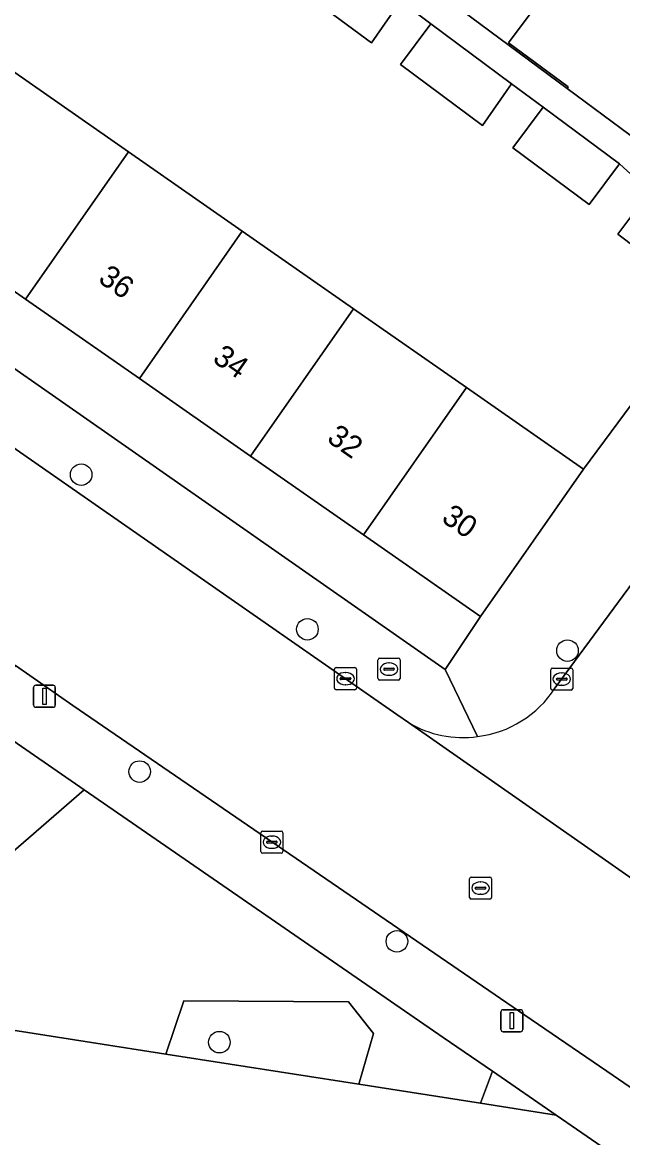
# Model space of a CAD drawing. Extents: x 160023 to 161302, y 384750 to 385707.
# Drawn here: x 160257.5 to 160284.8, y 385153.4 to 385204.1 of the extents above; entities that cross this region are included whole.
import ezdxf

# ---------------------------------------------------------------- set-up
doc = ezdxf.new("R2010")
doc.units = 0
for name, color, linetype in [('IMGEO_Boom', 7, 'Continuous'), ('IMGEO_Brandkraan', 7, 'Continuous'), ('IMGEO_Erf', 7, 'Continuous'), ('IMGEO_Grasland_overig', 7, 'Continuous'), ('IMGEO_Groenvoorziening', 7, 'Continuous'), ('IMGEO_Hek', 7, 'Continuous'), ('IMGEO_Kolk', 7, 'Continuous'), ('IMGEO_Lichtmast', 7, 'Continuous'), ('IMGEO_Muur', 7, 'Continuous'), ('IMGEO_Pand', 7, 'Continuous'), ('IMGEO_Pand_nummerreeks', 7, 'Continuous'), ('IMGEO_Rijbaan_lokaal_gesloten', 7, 'Continuous'), ('IMGEO_Rijbaan_lokaal_open', 7, 'Continuous'), ('IMGEO_Rioolput', 7, 'Continuous'), ('IMGEO_Voetpad_open', 7, 'Continuous')]:
    doc.layers.add(name, color=color, linetype=linetype)

msp = doc.modelspace()

# ---------------------------------------------------------------- linework, layer by layer
at = {"layer": 'IMGEO_Boom'}
for centre in [(160260.198, 385183.565), (160270.474, 385176.538), (160282.286, 385175.568), (160262.853, 385170.071), (160274.538, 385162.354), (160266.476, 385157.774)]:
    msp.add_circle(centre, 0.489, dxfattribs=at)
at = {"layer": 'IMGEO_Brandkraan'}
for p, q in [((160273.679, 385174.3), (160273.679, 385175.152)), ((160273.754, 385175.226), (160274.606, 385175.226)), ((160274.167, 385175.006), (160274.192, 385175.006)), ((160274.68, 385175.152), (160274.68, 385174.3)), ((160273.938, 385174.72), (160273.938, 385174.732)), ((160274.376, 385174.683), (160273.978, 385174.683)), ((160273.981, 385174.769), (160274.379, 385174.769)), ((160274.19, 385174.446), (160274.165, 385174.446)), ((160274.422, 385174.732), (160274.422, 385174.72)), ((160274.606, 385174.226), (160273.754, 385174.226))]:
    msp.add_line(p, q, dxfattribs=at)
for points in [[(160273.679, 385174.3), (160273.679, 385175.152)], [(160273.754, 385175.226), (160274.606, 385175.226)], [(160274.68, 385175.152), (160274.68, 385174.3)], [(160274.606, 385174.226), (160273.754, 385174.226)]]:
    msp.add_lwpolyline(points, dxfattribs=at)
for centre, radius, start, end in [((160273.756, 385175.15), 0.0765, 91.552, 178.448), ((160273.756, 385175.15), 0.0765, 91.552, 178.448), ((160274.604, 385175.15), 0.0765, 1.552, 88.448), ((160274.604, 385175.15), 0.0765, 1.552, 88.448), ((160273.756, 385174.302), 0.0765, 181.552, 268.448), ((160273.756, 385174.302), 0.0765, 181.552, 268.448), ((160273.978, 385174.729), 0.0403, 85.8775, 175.7526), ((160273.975, 385174.719), 0.0366, 178.938, 274.7102), ((160274.379, 385174.726), 0.043, 264.8664, 352.4533), ((160274.383, 385174.731), 0.0386, 1.7309, 96.639), ((160274.604, 385174.302), 0.0765, 271.552, 358.448), ((160274.604, 385174.302), 0.0765, 271.552, 358.448)]:
    msp.add_arc(centre, radius, start, end, dxfattribs=at)
for centre, major_axis, ratio, start_param, end_param in [((160274.166, 385174.726), (-0.387, 0.002), 0.722429, 4.712389, 7.853982), ((160274.191, 385174.726), (-0.39, 0.002), 0.717154, 1.570796, 4.712389)]:
    msp.add_ellipse(centre, major_axis=major_axis, ratio=ratio, start_param=start_param, end_param=end_param, dxfattribs=at)
at = {"layer": 'IMGEO_Erf'}
for points in [[(160273.491, 385207.633), (160282.268, 385201.116), (160282.315, 385201.179), (160279.609, 385203.188), (160283.445, 385208.354)], [(160257.03, 385201.943), (160262.34, 385198.237), (160267.511, 385194.628), (160272.563, 385191.102), (160277.696, 385187.52), (160283.01, 385183.811), (160288.648, 385191.418), (160284.567, 385194.498), (160286.024, 385196.428), (160284.645, 385197.688), (160283.271, 385195.839), (160279.803, 385198.417), (160281.177, 385200.266), (160279.75, 385201.326), (160278.431, 385199.436), (160274.707, 385202.205), (160276.081, 385204.053), (160274.701, 385205.079), (160273.382, 385203.189), (160269.424, 385206.131)], [(160238.783, 385201.222), (160276.724, 385174.717), (160278.34, 385177.119), (160273.026, 385180.827), (160267.892, 385184.41), (160262.84, 385187.936), (160257.669, 385191.545), (160252.359, 385195.251)]]:
    msp.add_lwpolyline(points, dxfattribs=at)
at = {"layer": 'IMGEO_Grasland_overig'}
msp.add_lwpolyline([(160266.916, 385041.926), (160293.095, 385145.525), (160293.339, 385146.491), (160281.765, 385154.46), (160278.335, 385154.996), (160272.81, 385155.86), (160264.038, 385157.232), (160249.17, 385159.557), (160247.26, 385159.856), (160246.952, 385158.272), (160246.818, 385158.296), (160240.561, 385159.434), (160237.365, 385160.015), (160234.41, 385160.552), (160230.2, 385146.371), (160218.89, 385149.729)], dxfattribs=at)
at = {"layer": 'IMGEO_Groenvoorziening'}
for points in [[(160260.328, 385169.248), (160255.216, 385172.774), (160247.368, 385161.017), (160246.818, 385158.296), (160246.952, 385158.272), (160247.26, 385159.856), (160249.17, 385159.557)], [(160260.328, 385169.248), (160249.17, 385159.557), (160264.038, 385157.232), (160264.853, 385159.652), (160272.34, 385159.601), (160273.468, 385158.165), (160272.81, 385155.86), (160278.335, 385154.996), (160278.875, 385156.454), (160276.645, 385157.992)], [(160264.038, 385157.232), (160272.81, 385155.86), (160273.468, 385158.165), (160272.34, 385159.601), (160264.853, 385159.652)], [(160278.875, 385156.454), (160278.335, 385154.996), (160281.765, 385154.46)]]:
    msp.add_lwpolyline(points, close=True, dxfattribs=at)
at = {"layer": 'IMGEO_Hek'}
for points in [[(160246.818, 385158.296), (160246.952, 385158.272), (160247.26, 385159.856), (160249.17, 385159.557), (160264.038, 385157.232), (160272.81, 385155.86), (160278.335, 385154.996), (160281.765, 385154.46)], [(160281.765, 385154.46), (160293.339, 385146.491), (160293.095, 385145.525)]]:
    msp.add_lwpolyline(points, dxfattribs=at)
at = {"layer": 'IMGEO_Kolk'}
for p, q in [((160271.778, 385174.793), (160272.63, 385174.793)), ((160281.599, 385174.774), (160282.451, 385174.774)), ((160271.703, 385173.867), (160271.703, 385174.719)), ((160271.962, 385174.287), (160271.962, 385174.299)), ((160272.005, 385174.336), (160272.403, 385174.336)), ((160272.191, 385174.573), (160272.216, 385174.573)), ((160272.446, 385174.299), (160272.446, 385174.287)), ((160272.704, 385174.719), (160272.704, 385173.867)), ((160281.524, 385173.848), (160281.524, 385174.7)), ((160281.783, 385174.268), (160281.783, 385174.28)), ((160281.826, 385174.317), (160282.224, 385174.317)), ((160282.012, 385174.554), (160282.037, 385174.554)), ((160282.267, 385174.28), (160282.267, 385174.268)), ((160282.525, 385174.7), (160282.525, 385173.848)), ((160272.63, 385173.793), (160271.778, 385173.793)), ((160272.4, 385174.25), (160272.002, 385174.25)), ((160272.214, 385174.013), (160272.189, 385174.013)), ((160282.451, 385173.774), (160281.599, 385173.774)), ((160282.221, 385174.231), (160281.823, 385174.231)), ((160282.035, 385173.994), (160282.01, 385173.994)), ((160268.359, 385166.437), (160268.359, 385167.289)), ((160268.434, 385167.363), (160269.286, 385167.363)), ((160269.36, 385167.289), (160269.36, 385166.437)), ((160268.618, 385166.857), (160268.618, 385166.869)), ((160269.056, 385166.82), (160268.658, 385166.82)), ((160268.661, 385166.906), (160269.059, 385166.906)), ((160268.847, 385167.143), (160268.872, 385167.143)), ((160269.102, 385166.869), (160269.102, 385166.857)), ((160269.286, 385166.363), (160268.434, 385166.363)), ((160268.87, 385166.583), (160268.845, 385166.583))]:
    msp.add_line(p, q, dxfattribs=at)
for points in [[(160271.778, 385174.793), (160272.63, 385174.793)], [(160281.599, 385174.774), (160282.451, 385174.774)], [(160271.703, 385173.867), (160271.703, 385174.719)], [(160272.704, 385174.719), (160272.704, 385173.867)], [(160281.524, 385173.848), (160281.524, 385174.7)], [(160282.525, 385174.7), (160282.525, 385173.848)], [(160272.63, 385173.793), (160271.778, 385173.793)], [(160282.451, 385173.774), (160281.599, 385173.774)], [(160268.359, 385166.437), (160268.359, 385167.289)], [(160268.434, 385167.363), (160269.286, 385167.363)], [(160269.36, 385167.289), (160269.36, 385166.437)], [(160269.286, 385166.363), (160268.434, 385166.363)]]:
    msp.add_lwpolyline(points, dxfattribs=at)
for centre, radius, start, end in [((160271.78, 385174.717), 0.0765, 91.552, 178.448), ((160271.78, 385174.717), 0.0765, 91.552, 178.448), ((160272.628, 385174.717), 0.0765, 1.552, 88.448), ((160272.628, 385174.717), 0.0765, 1.552, 88.448), ((160281.601, 385174.698), 0.0765, 91.552, 178.448), ((160281.601, 385174.698), 0.0765, 91.552, 178.448), ((160282.449, 385174.698), 0.0765, 1.552, 88.448), ((160282.449, 385174.698), 0.0765, 1.552, 88.448), ((160272.002, 385174.296), 0.0403, 85.8775, 175.7526), ((160271.999, 385174.286), 0.0366, 178.938, 274.7102), ((160272.403, 385174.293), 0.043, 264.8664, 352.4533), ((160272.407, 385174.298), 0.0386, 1.7309, 96.639), ((160281.823, 385174.277), 0.0403, 85.8775, 175.7526), ((160281.82, 385174.267), 0.0366, 178.938, 274.7102), ((160282.224, 385174.274), 0.043, 264.8664, 352.4533), ((160282.228, 385174.279), 0.0386, 1.7309, 96.639), ((160271.78, 385173.869), 0.0765, 181.552, 268.448), ((160271.78, 385173.869), 0.0765, 181.552, 268.448), ((160272.628, 385173.869), 0.0765, 271.552, 358.448), ((160272.628, 385173.869), 0.0765, 271.552, 358.448), ((160281.601, 385173.85), 0.0765, 181.552, 268.448), ((160281.601, 385173.85), 0.0765, 181.552, 268.448), ((160282.449, 385173.85), 0.0765, 271.552, 358.448), ((160282.449, 385173.85), 0.0765, 271.552, 358.448), ((160268.436, 385167.287), 0.0765, 91.552, 178.448), ((160268.436, 385167.287), 0.0765, 91.552, 178.448), ((160269.284, 385167.287), 0.0765, 1.552, 88.448), ((160269.284, 385167.287), 0.0765, 1.552, 88.448), ((160268.658, 385166.866), 0.0403, 85.8775, 175.7526), ((160268.655, 385166.856), 0.0366, 178.938, 274.7102), ((160269.059, 385166.863), 0.043, 264.8664, 352.4533), ((160269.063, 385166.868), 0.0386, 1.7309, 96.639), ((160268.436, 385166.439), 0.0765, 181.552, 268.448), ((160268.436, 385166.439), 0.0765, 181.552, 268.448), ((160269.284, 385166.439), 0.0765, 271.552, 358.448), ((160269.284, 385166.439), 0.0765, 271.552, 358.448)]:
    msp.add_arc(centre, radius, start, end, dxfattribs=at)
for centre, major_axis, ratio, start_param, end_param in [((160272.19, 385174.293), (-0.387, 0.002), 0.722429, 4.712389, 7.853982), ((160272.215, 385174.293), (-0.39, 0.002), 0.717154, 1.570796, 4.712389), ((160282.011, 385174.274), (-0.387, 0.002), 0.722429, 4.712389, 7.853982), ((160282.036, 385174.274), (-0.39, 0.002), 0.717154, 1.570796, 4.712389), ((160268.846, 385166.863), (-0.387, 0.002), 0.722429, 4.712389, 7.853982), ((160268.871, 385166.863), (-0.39, 0.002), 0.717154, 1.570796, 4.712389)]:
    msp.add_ellipse(centre, major_axis=major_axis, ratio=ratio, start_param=start_param, end_param=end_param, dxfattribs=at)
at = {"layer": 'IMGEO_Lichtmast'}
for p, q in [((160258.033, 385173.091), (160258.033, 385173.891)), ((160258.033, 385173.891), (160258.033, 385173.091)), ((160258.133, 385173.991), (160258.923, 385173.991)), ((160258.923, 385173.991), (160258.133, 385173.991)), ((160259.023, 385173.891), (160259.023, 385173.091)), ((160259.023, 385173.091), (160259.023, 385173.891)), ((160258.923, 385172.991), (160258.133, 385172.991)), ((160258.133, 385172.991), (160258.923, 385172.991)), ((160279.261, 385158.352), (160279.261, 385159.152)), ((160279.261, 385159.152), (160279.261, 385158.352)), ((160279.361, 385159.252), (160280.151, 385159.252)), ((160280.151, 385159.252), (160279.361, 385159.252)), ((160280.251, 385159.152), (160280.251, 385158.352)), ((160280.251, 385158.352), (160280.251, 385159.152)), ((160280.151, 385158.252), (160279.361, 385158.252)), ((160279.361, 385158.252), (160280.151, 385158.252))]:
    msp.add_line(p, q, dxfattribs=at)
for points in [[(160258.453, 385173.866), (160258.603, 385173.866), (160258.603, 385173.116), (160258.453, 385173.116), (160258.453, 385173.866)], [(160279.681, 385159.127), (160279.831, 385159.127), (160279.831, 385158.377), (160279.681, 385158.377), (160279.681, 385159.127)]]:
    msp.add_lwpolyline(points, dxfattribs=at)
for centre, start, end in [((160258.133, 385173.891), 90, 180), ((160258.133, 385173.891), 90, 180), ((160258.923, 385173.891), 0, 90), ((160258.923, 385173.891), 360, 90), ((160258.133, 385173.091), 180, 270), ((160258.133, 385173.091), 180, 270), ((160258.923, 385173.091), 270, 0), ((160258.923, 385173.091), 270, 0), ((160279.361, 385159.152), 90, 180), ((160279.361, 385159.152), 90, 180), ((160280.151, 385159.152), 0, 90), ((160280.151, 385159.152), 360, 90), ((160279.361, 385158.352), 180, 270), ((160279.361, 385158.352), 180, 270), ((160280.151, 385158.352), 270, 0), ((160280.151, 385158.352), 270, 0)]:
    msp.add_arc(centre, 0.1, start, end, dxfattribs=at)
at = {"layer": 'IMGEO_Muur'}
msp.add_lwpolyline([(160283.01, 385183.811), (160288.648, 385191.418)], dxfattribs=at)
at = {"layer": 'IMGEO_Pand'}
for points in [[(160292.392, 385201.22), (160285.916, 385206.029), (160286.151, 385206.345), (160283.445, 385208.354), (160279.609, 385203.188), (160282.315, 385201.179), (160282.268, 385201.116), (160284.73, 385199.288), (160288.745, 385196.308)], [(160270.799, 385207.98), (160269.424, 385206.131), (160273.382, 385203.189), (160274.701, 385205.079)], [(160276.081, 385204.053), (160274.707, 385202.205), (160278.431, 385199.436), (160279.75, 385201.326)], [(160262.34, 385198.237), (160257.03, 385201.943), (160256.798, 385201.611), (160254.657, 385198.543), (160252.359, 385195.251), (160257.669, 385191.545)], [(160281.177, 385200.266), (160279.803, 385198.417), (160283.271, 385195.839), (160284.645, 385197.688)], [(160257.669, 385191.545), (160262.84, 385187.936), (160267.511, 385194.628), (160262.34, 385198.237)], [(160290.104, 385193.348), (160286.024, 385196.428), (160284.567, 385194.498), (160288.648, 385191.418)], [(160262.84, 385187.936), (160267.892, 385184.41), (160272.563, 385191.102), (160267.511, 385194.628)], [(160277.696, 385187.52), (160272.563, 385191.102), (160267.892, 385184.41), (160273.026, 385180.827)], [(160283.01, 385183.811), (160277.696, 385187.52), (160273.026, 385180.827), (160278.34, 385177.119)]]:
    msp.add_lwpolyline(points, close=True, dxfattribs=at)
at = {"layer": 'IMGEO_Rijbaan_lokaal_gesloten'}
msp.add_lwpolyline([(160212.358, 385207.082), (160224.981, 385197.551), (160231.971, 385192.446), (160242.962, 385184.841), (160245.9, 385182.794), (160250.421, 385179.644), (160257.219, 385174.893), (160259.822, 385173.074), (160280.355, 385159.003), (160284.354, 385156.263), (160285.611, 385155.394), (160290.058, 385161.836), (160286.978, 385163.963), (160275.063, 385172.3), (160274.533, 385172.671), (160255.335, 385186.022), (160240.977, 385195.978), (160239.709, 385196.857), (160237.807, 385198.169), (160234.282, 385200.601), (160234.041, 385200.778), (160232.797, 385201.693), (160220.961, 385210.398)], dxfattribs=at)
at = {"layer": 'IMGEO_Rijbaan_lokaal_open'}
for points in [[(160345.124, 385259.161), (160343.367, 385256.794), (160338.325, 385250), (160324.865, 385231.862), (160302.789, 385202.19), (160297.606, 385195.246), (160297.273, 385194.799), (160287.288, 385181.422), (160281.717, 385173.855)], [(160275.063, 385172.3), (160286.978, 385163.963)]]:
    msp.add_lwpolyline(points, dxfattribs=at)
for centre, radius, start, end in [((160277.606, 385176.535), 4.908, 277.0019, 326.9003), ((160277.524, 385176.379), 4.763, 238.8959, 278.2107)]:
    msp.add_arc(centre, radius, start, end, dxfattribs=at)
at = {"layer": 'IMGEO_Rioolput'}
for p, q in [((160277.837, 385164.35), (160277.837, 385165.202)), ((160277.912, 385165.276), (160278.764, 385165.276)), ((160278.838, 385165.202), (160278.838, 385164.35)), ((160278.096, 385164.77), (160278.096, 385164.782)), ((160278.534, 385164.733), (160278.136, 385164.733)), ((160278.139, 385164.819), (160278.537, 385164.819)), ((160278.325, 385165.056), (160278.35, 385165.056)), ((160278.58, 385164.782), (160278.58, 385164.77)), ((160278.764, 385164.276), (160277.912, 385164.276)), ((160278.348, 385164.496), (160278.323, 385164.496))]:
    msp.add_line(p, q, dxfattribs=at)
for points in [[(160277.837, 385164.35), (160277.837, 385165.202)], [(160277.912, 385165.276), (160278.764, 385165.276)], [(160278.838, 385165.202), (160278.838, 385164.35)], [(160278.764, 385164.276), (160277.912, 385164.276)]]:
    msp.add_lwpolyline(points, dxfattribs=at)
for centre, radius, start, end in [((160277.914, 385165.2), 0.0765, 91.552, 178.448), ((160277.914, 385165.2), 0.0765, 91.552, 178.448), ((160278.762, 385165.2), 0.0765, 1.552, 88.448), ((160278.762, 385165.2), 0.0765, 1.552, 88.448), ((160278.136, 385164.779), 0.0403, 85.8775, 175.7526), ((160278.133, 385164.769), 0.0366, 178.938, 274.7102), ((160278.537, 385164.776), 0.043, 264.8664, 352.4533), ((160278.541, 385164.781), 0.0386, 1.7309, 96.639), ((160277.914, 385164.352), 0.0765, 181.552, 268.448), ((160277.914, 385164.352), 0.0765, 181.552, 268.448), ((160278.762, 385164.352), 0.0765, 271.552, 358.448), ((160278.762, 385164.352), 0.0765, 271.552, 358.448)]:
    msp.add_arc(centre, radius, start, end, dxfattribs=at)
for centre, major_axis, ratio, start_param, end_param in [((160278.324, 385164.776), (-0.387, 0.002), 0.722429, 4.712389, 7.853982), ((160278.349, 385164.776), (-0.39, 0.002), 0.717154, 1.570796, 4.712389)]:
    msp.add_ellipse(centre, major_axis=major_axis, ratio=ratio, start_param=start_param, end_param=end_param, dxfattribs=at)
at = {"layer": 'IMGEO_Voetpad_open'}
for points in [[(160329.154, 385245.808), (160322.058, 385236.276), (160321.167, 385235.078), (160291.037, 385194.602), (160290.104, 385193.348), (160288.648, 385191.418), (160283.01, 385183.811), (160278.34, 385177.119), (160276.724, 385174.717), (160278.204, 385171.664)], [(160274.701, 385205.079), (160276.081, 385204.053), (160279.75, 385201.326), (160281.177, 385200.266), (160284.645, 385197.688), (160286.024, 385196.428), (160290.104, 385193.348), (160291.037, 385194.602), (160288.745, 385196.308), (160284.73, 385199.288), (160282.268, 385201.116), (160273.491, 385207.633)], [(160259.822, 385173.074), (160257.219, 385174.893), (160256.934, 385174.483), (160245.615, 385182.384), (160245.9, 385182.794), (160242.962, 385184.841), (160231.971, 385192.446), (160224.981, 385197.551), (160212.358, 385207.082)], [(160210.42, 385204.716), (160218.147, 385198.861), (160226.359, 385192.864), (160230.468, 385189.949), (160232.788, 385188.31), (160233.58, 385187.757), (160236.084, 385186.008), (160239.674, 385183.529), (160242.339, 385181.727), (160244.355, 385180.364), (160255.216, 385172.774), (160260.328, 385169.248), (160276.645, 385157.992), (160278.875, 385156.454), (160281.765, 385154.46), (160293.339, 385146.491), (160293.095, 385145.525), (160297.312, 385142.585), (160309.902, 385133.903), (160316.405, 385129.52), (160323.23, 385125.041), (160331.075, 385119.978)], [(160232.797, 385201.693), (160234.041, 385200.778), (160234.282, 385200.601), (160237.807, 385198.169), (160238.091, 385198.579), (160241.261, 385196.387), (160240.977, 385195.978), (160255.335, 385186.022), (160274.533, 385172.671), (160275.063, 385172.3)], [(160278.204, 385171.664), (160276.724, 385174.717), (160238.783, 385201.222)], [(160281.717, 385173.855), (160287.288, 385181.422), (160297.273, 385194.799)], [(160296.619, 385147.784), (160289.202, 385152.911), (160288.457, 385153.426), (160285.611, 385155.394), (160284.354, 385156.263), (160280.355, 385159.003), (160259.822, 385173.074)]]:
    msp.add_lwpolyline(points, dxfattribs=at)
for centre, radius, start, end in [((160277.606, 385176.535), 4.908, 277.0019, 326.9003), ((160277.524, 385176.379), 4.763, 238.8959, 278.2107)]:
    msp.add_arc(centre, radius, start, end, dxfattribs=at)

# ---------------------------------------------------------------- texts
at = {"layer": 'IMGEO_Pand_nummerreeks'}
for s, p in [('36', (160260.918, 385192.352)), ('34', (160266.114, 385188.725)), ('32', (160271.308, 385185.1)), ('30', (160276.51, 385181.47))]:
    msp.add_text(s, height=1, rotation=325.089, dxfattribs=at).set_placement(p)

doc.saveas('drawing.dxf')
